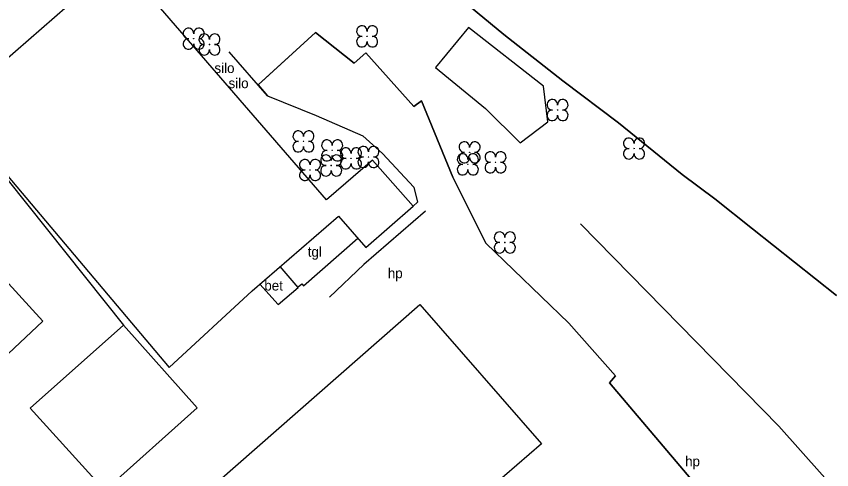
# Model space of a CAD drawing. Extents: x 154825 to 158680, y 370717 to 378075.
# Drawn here: x 156295.9 to 156377.5, y 376492.5 to 376537.9 of the extents above; entities that cross this region are included whole.
import ezdxf

# ---------------------------------------------------------------- set-up
doc = ezdxf.new("R2010")
doc.units = 0
for name, color, linetype in [('beton', 7, 'Continuous'), ('bomengroep', 7, 'Continuous'), ('boom', 7, 'Continuous'), ('cultuurscheiding', 7, 'Continuous'), ('gebouw algemeen', 7, 'Continuous'), ('hoogtepunt', 7, 'Continuous'), ('hoogteverschillijn', 7, 'Continuous'), ('maaiveldlijn algemeen', 7, 'Continuous'), ('maaiveldlijn algemeen - tegelverharding', 7, 'Continuous'), ('maaiveldlijn algemeen - verharding algemeen', 7, 'Continuous'), ('Silo_cel', 7, 'Continuous'), ('tegelverh(vs)', 7, 'Continuous'), ('vlak_Grasland', 7, 'Continuous')]:
    doc.layers.add(name, color=color, linetype=linetype)

msp = doc.modelspace()

# ---------------------------------------------------------------- linework, layer by layer
at = {"layer": 'bomengroep'}
msp.add_lwpolyline([(156341.131, 376536.755), (156337.84, 376532.751), (156342.834, 376528.646), (156346.307, 376525.213), (156349.076, 376527.311), (156348.639, 376530.9), (156341.131, 376536.755)], dxfattribs=at)
at = {"layer": 'boom'}
for centre in [(156313.655, 376535.64), (156331.002, 376535.871), (156315.234, 376535.06), (156350.044, 376528.501), (156324.637, 376525.367), (156327.504, 376524.467), (156341.248, 376524.273), (156357.7, 376524.659), (156329.389, 376523.669), (156331.136, 376523.813), (156327.407, 376522.962), (156341.073, 376523.071), (156343.842, 376523.28), (156325.296, 376522.514), (156344.773, 376515.264)]:
    msp.add_circle(centre, 0.02, dxfattribs=at)
for centre, start, end in [((156313.128, 376536.167), 357.07502, 272.92498), ((156314.182, 376536.167), 267.07502, 182.92498), ((156330.475, 376536.398), 357.07502, 272.92498), ((156331.528, 376536.398), 267.07502, 182.92498), ((156314.707, 376535.587), 357.07502, 272.92498), ((156315.761, 376535.587), 267.07502, 182.92498), ((156330.475, 376535.344), 87.07502, 2.92498), ((156331.528, 376535.344), 177.07502, 92.92498), ((156313.128, 376535.113), 87.07502, 2.92498), ((156314.182, 376535.113), 177.07502, 92.92498), ((156314.707, 376534.533), 87.07502, 2.92498), ((156315.761, 376534.533), 177.07502, 92.92498), ((156349.517, 376529.028), 357.07502, 272.92498), ((156350.571, 376529.028), 267.07502, 182.92498), ((156349.517, 376527.974), 87.07502, 2.92498), ((156350.571, 376527.974), 177.07502, 92.92498), ((156324.11, 376525.894), 357.07502, 272.92498), ((156325.163, 376525.894), 267.07502, 182.92498), ((156324.11, 376524.841), 87.07502, 2.92498), ((156325.163, 376524.841), 177.07502, 92.92498), ((156326.977, 376524.994), 357.07502, 272.92498), ((156328.031, 376524.994), 267.07502, 182.92498), ((156340.721, 376524.8), 357.07502, 272.92498), ((156341.774, 376524.8), 267.07502, 182.92498), ((156357.173, 376525.186), 357.07502, 272.92498), ((156358.227, 376525.186), 267.07502, 182.92498), ((156326.977, 376523.94), 87.07502, 2.92498), ((156328.031, 376523.94), 177.07502, 92.92498), ((156328.862, 376524.196), 357.07502, 272.92498), ((156329.916, 376524.196), 267.07502, 182.92498), ((156330.609, 376524.34), 357.07502, 272.92498), ((156331.663, 376524.34), 267.07502, 182.92498), ((156340.721, 376523.746), 87.07502, 2.92498), ((156341.774, 376523.746), 177.07502, 92.92498), ((156343.315, 376523.807), 357.07502, 272.92498), ((156344.369, 376523.807), 267.07502, 182.92498), ((156357.173, 376524.132), 87.07502, 2.92498), ((156358.227, 376524.132), 177.07502, 92.92498), ((156324.769, 376523.041), 357.07502, 272.92498), ((156325.823, 376523.041), 267.07502, 182.92498), ((156326.88, 376523.489), 357.07502, 272.92498), ((156327.934, 376523.489), 267.07502, 182.92498), ((156328.862, 376523.143), 87.07502, 2.92498), ((156329.916, 376523.143), 177.07502, 92.92498), ((156330.609, 376523.286), 87.07502, 2.92498), ((156331.663, 376523.286), 177.07502, 92.92498), ((156340.546, 376523.598), 357.07502, 272.92498), ((156341.6, 376523.598), 267.07502, 182.92498), ((156326.88, 376522.435), 87.07502, 2.92498), ((156327.934, 376522.435), 177.07502, 92.92498), ((156340.546, 376522.544), 87.07502, 2.92498), ((156341.6, 376522.544), 177.07502, 92.92498), ((156343.315, 376522.753), 87.07502, 2.92498), ((156344.369, 376522.753), 177.07502, 92.92498), ((156324.769, 376521.987), 87.07502, 2.92498), ((156325.823, 376521.987), 177.07502, 92.92498), ((156344.246, 376515.791), 357.07502, 272.92498), ((156345.3, 376515.791), 267.07502, 182.92498), ((156344.246, 376514.737), 87.07502, 2.92498), ((156345.3, 376514.737), 177.07502, 92.92498)]:
    msp.add_arc(centre, 0.528, start, end, dxfattribs=at)
at = {"layer": 'cultuurscheiding'}
msp.add_lwpolyline([(156289.286, 376528.705), (156306.63, 376507)], dxfattribs=at)
at = {"layer": 'gebouw algemeen'}
for points in [[(156326.949, 376519.513), (156306.229, 376543.449), (156289.286, 376528.705), (156311.193, 376502.759), (156319.503, 376510.434), (156328.145, 376517.909), (156330.86, 376514.773), (156335.61, 376518.885)], [(156335.61, 376518.885), (156331.547, 376523.494), (156326.949, 376519.513)], [(156340.61, 376481.762), (156340.859, 376481.978), (156346.751, 376475.172), (156340.814, 376470.03), (156334.619, 376477.073), (156336.475, 376478.855), (156333.276, 376482.455), (156320.32, 376470.776), (156307.805, 376484.106), (156336.284, 376509.047), (156348.432, 376495.116), (156337.323, 376485.541), (156337.323, 376485.541), (156340.61, 376481.762)]]:
    msp.add_lwpolyline(points, dxfattribs=at)
msp.add_lwpolyline([(156306.63, 376507), (156313.99, 376498.73), (156304.77, 376490.48), (156297.29, 376498.71)], close=True, dxfattribs=at)
at = {"layer": 'hoogteverschillijn'}
for points in [[(156377.95, 376509.97), (156369.54, 376516.63), (156365.78, 376519.64), (156362.51, 376522.07), (156356.13, 376527.22), (156350.56, 376531.42), (156344.67, 376536.06), (156339.35, 376540.48)], [(156292.79, 376502), (156298.58, 376507.4), (156287.9, 376519.06)], [(156352.33, 376517.12), (156372.18, 376496.89), (156382.76, 376485.02)]]:
    msp.add_lwpolyline(points, dxfattribs=at)
at = {"layer": 'maaiveldlijn algemeen'}
msp.add_lwpolyline([(156336.853, 376518.406), (156330.688, 376513.053), (156327.229, 376509.78)], dxfattribs=at)
at = {"layer": 'maaiveldlijn algemeen - tegelverharding'}
msp.add_lwpolyline([(156324.095, 376510.825), (156324.457, 376511.141), (156324.653, 376510.937), (156330.076, 376515.679)], dxfattribs=at)
at = {"layer": 'maaiveldlijn algemeen - verharding algemeen'}
for points in [[(156321.047, 376529.942), (156320.11, 376531.012), (156325.824, 376536.25)], [(156325.824, 376536.25), (156320.447, 376531.32)], [(156325.824, 376536.25), (156329.711, 376533.204), (156330.858, 376534.227), (156335.661, 376528.85), (156336.449, 376529.442), (156339.573, 376521.795), (156342.889, 376515.19), (156351.182, 376507.189), (156355.852, 376501.933), (156355.234, 376501.241), (156364.32, 376490.521)], [(156321.047, 376529.942), (156317.217, 376534.319)], [(156321.047, 376529.942), (156325.899, 376527.961), (156330.579, 376525.934), (156332.542, 376524.171), (156335.66, 376520.802), (156336.035, 376519.287), (156335.61, 376518.885)], [(156322.089, 376509.077), (156324.095, 376510.775), (156322.32, 376512.871)], [(156320.26, 376511.089), (156322.089, 376509.077)]]:
    msp.add_lwpolyline(points, dxfattribs=at)
at = {"layer": 'vlak_Grasland'}
for points in [[(156364.32, 376490.521), (156355.234, 376501.241), (156355.852, 376501.933), (156351.182, 376507.189), (156342.889, 376515.19), (156339.573, 376521.795), (156336.449, 376529.442), (156335.661, 376528.85), (156330.858, 376534.227), (156329.711, 376533.204), (156325.824, 376536.25), (156320.11, 376531.012), (156321.047, 376529.942), (156325.898, 376527.961), (156330.579, 376525.934), (156332.542, 376524.171), (156335.66, 376520.802), (156336.035, 376519.287), (156335.61, 376518.885), (156331.547, 376523.494), (156326.949, 376519.514), (156306.229, 376543.449), (156289.286, 376528.705), (156306.63, 376507), (156297.29, 376498.71), (156304.77, 376490.48)], [(156339.35, 376540.48), (156344.67, 376536.06), (156350.56, 376531.42), (156356.13, 376527.22), (156362.51, 376522.07), (156365.78, 376519.64), (156369.54, 376516.63), (156377.95, 376509.97)]]:
    msp.add_lwpolyline(points, dxfattribs=at)
msp.add_lwpolyline([(156341.131, 376536.755), (156337.839, 376532.751), (156342.834, 376528.646), (156346.307, 376525.213), (156349.076, 376527.311), (156348.639, 376530.9)], close=True, dxfattribs=at)

# ---------------------------------------------------------------- texts
at = {"layer": 'beton'}
msp.add_text('bet', height=1, dxfattribs=at).set_placement((156320.717, 376510.46))
at = {"layer": 'hoogtepunt'}
for p in [(156333.07, 376511.69), (156362.805, 376492.888)]:
    msp.add_text('hp', height=1, dxfattribs=at).set_placement(p)
at = {"layer": 'Silo_cel'}
for p in [(156315.731, 376532.206), (156317.138, 376530.69)]:
    msp.add_text('silo', height=1, dxfattribs=at).set_placement(p)
at = {"layer": 'tegelverh(vs)'}
msp.add_text('tgl', height=1, dxfattribs=at).set_placement((156325.06, 376513.837))

doc.saveas('drawing.dxf')
